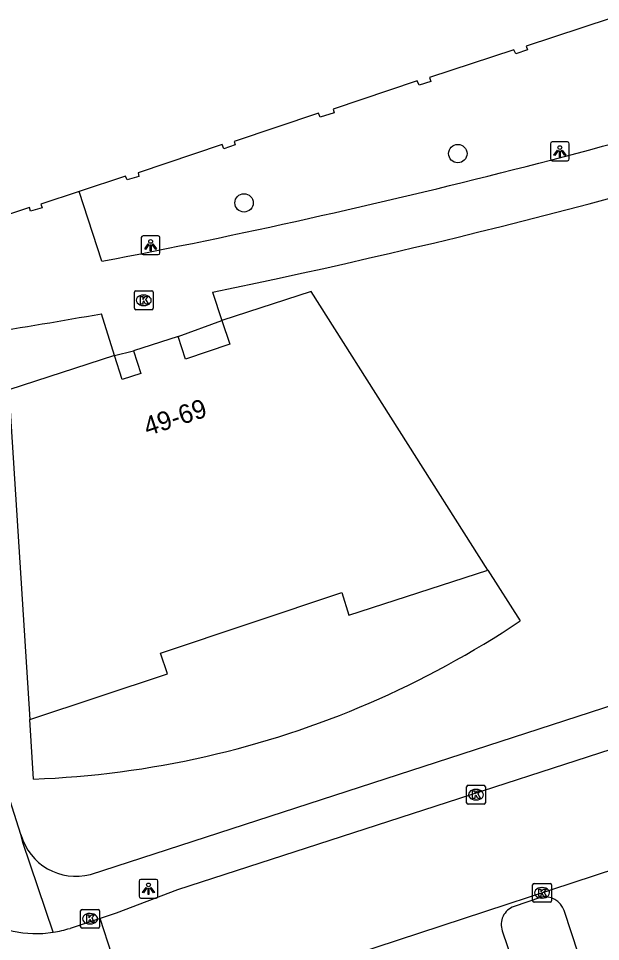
# Model space of a CAD drawing. Extents: x 159265 to 160143, y 383413 to 384319.
# Drawn here: x 159427.89 to 159458.88, y 383925.55 to 383974.68 of the extents above; entities that cross this region are included whole.
import ezdxf

# ---------------------------------------------------------------- set-up
doc = ezdxf.new("R2010")
doc.units = 0
for name, color, linetype in [('IMGEO_Boom', 7, 'Continuous'), ('IMGEO_Groenvoorziening', 7, 'Continuous'), ('IMGEO_Kolk', 7, 'Continuous'), ('IMGEO_Lichtpunt', 7, 'Continuous'), ('IMGEO_Pand', 7, 'Continuous'), ('IMGEO_Pand_nummerreeks', 7, 'Continuous'), ('IMGEO_Rijbaan_lokaal_open', 7, 'Continuous'), ('IMGEO_Voetpad_open', 7, 'Continuous')]:
    doc.layers.add(name, color=color, linetype=linetype)

msp = doc.modelspace()

# ---------------------------------------------------------------- linework, layer by layer
at = {"layer": 'IMGEO_Boom'}
for centre in [(159451.284, 383967.492), (159439.905, 383964.868)]:
    msp.add_circle(centre, 0.489, dxfattribs=at)
at = {"layer": 'IMGEO_Groenvoorziening'}
for points in [[(159452.879, 383945.314), (159454.605, 383942.62)], [(159428.696, 383934.2), (159428.503, 383937.367)]]:
    msp.add_lwpolyline(points, dxfattribs=at)
for centre, radius, start, end in [((159426.81, 383984.076), 49.911, 282.8059, 303.8406), ((159426.802, 383984.135), 49.971, 272.1727, 282.8006)]:
    msp.add_arc(centre, radius, start, end, dxfattribs=at)
at = {"layer": 'IMGEO_Kolk'}
for p, q in [((159434.138, 383960.182), (159434.99, 383960.182)), ((159434.063, 383959.256), (159434.063, 383960.108)), ((159434.551, 383959.962), (159434.576, 383959.962)), ((159435.064, 383960.108), (159435.064, 383959.256)), ((159434.99, 383959.182), (159434.138, 383959.182)), ((159434.574, 383959.402), (159434.549, 383959.402)), ((159451.751, 383932.944), (159451.751, 383933.796)), ((159451.826, 383933.87), (159452.678, 383933.87)), ((159452.239, 383933.65), (159452.264, 383933.65)), ((159452.752, 383933.796), (159452.752, 383932.944)), ((159452.678, 383932.87), (159451.826, 383932.87)), ((159452.262, 383933.09), (159452.237, 383933.09)), ((159455.267, 383927.72), (159455.267, 383928.572)), ((159455.342, 383928.646), (159456.194, 383928.646)), ((159455.755, 383928.426), (159455.78, 383928.426)), ((159456.268, 383928.572), (159456.268, 383927.72)), ((159455.778, 383927.866), (159455.753, 383927.866)), ((159431.279, 383927.268), (159432.131, 383927.268)), ((159456.194, 383927.646), (159455.342, 383927.646)), ((159431.204, 383926.342), (159431.204, 383927.194)), ((159431.692, 383927.048), (159431.717, 383927.048)), ((159432.205, 383927.194), (159432.205, 383926.342)), ((159432.131, 383926.268), (159431.279, 383926.268)), ((159431.715, 383926.488), (159431.69, 383926.488))]:
    msp.add_line(p, q, dxfattribs=at)
for points in [[(159434.138, 383960.182), (159434.99, 383960.182)], [(159434.063, 383959.256), (159434.063, 383960.108)], [(159434.384, 383959.882), (159434.507, 383959.882), (159434.507, 383959.731), (159434.637, 383959.882), (159434.801, 383959.882), (159434.655, 383959.731), (159434.808, 383959.482), (159434.656, 383959.482), (159434.571, 383959.646), (159434.507, 383959.579), (159434.507, 383959.482), (159434.384, 383959.482), (159434.384, 383959.882)], [(159435.064, 383960.108), (159435.064, 383959.256)], [(159434.99, 383959.182), (159434.138, 383959.182)], [(159451.751, 383932.944), (159451.751, 383933.796)], [(159451.826, 383933.87), (159452.678, 383933.87)], [(159452.752, 383933.796), (159452.752, 383932.944)], [(159452.072, 383933.57), (159452.195, 383933.57), (159452.195, 383933.419), (159452.325, 383933.57), (159452.489, 383933.57), (159452.343, 383933.419), (159452.496, 383933.17), (159452.344, 383933.17), (159452.259, 383933.334), (159452.195, 383933.267), (159452.195, 383933.17), (159452.072, 383933.17), (159452.072, 383933.57)], [(159452.678, 383932.87), (159451.826, 383932.87)], [(159455.267, 383927.72), (159455.267, 383928.572)], [(159455.342, 383928.646), (159456.194, 383928.646)], [(159455.588, 383928.346), (159455.711, 383928.346), (159455.711, 383928.195), (159455.841, 383928.346), (159456.005, 383928.346), (159455.859, 383928.195), (159456.012, 383927.946), (159455.86, 383927.946), (159455.775, 383928.11), (159455.711, 383928.043), (159455.711, 383927.946), (159455.588, 383927.946), (159455.588, 383928.346)], [(159456.268, 383928.572), (159456.268, 383927.72)], [(159431.279, 383927.268), (159432.131, 383927.268)], [(159456.194, 383927.646), (159455.342, 383927.646)], [(159431.204, 383926.342), (159431.204, 383927.194)], [(159431.525, 383926.968), (159431.648, 383926.968), (159431.648, 383926.817), (159431.778, 383926.968), (159431.942, 383926.968), (159431.796, 383926.817), (159431.949, 383926.568), (159431.797, 383926.568), (159431.712, 383926.732), (159431.648, 383926.665), (159431.648, 383926.568), (159431.525, 383926.568), (159431.525, 383926.968)], [(159432.205, 383927.194), (159432.205, 383926.342)], [(159432.131, 383926.268), (159431.279, 383926.268)]]:
    msp.add_lwpolyline(points, dxfattribs=at)
for centre, start, end in [((159434.14, 383960.106), 91.552, 178.448), ((159434.14, 383960.106), 91.552, 178.448), ((159434.988, 383960.106), 1.552, 88.448), ((159434.988, 383960.106), 1.552, 88.448), ((159434.14, 383959.258), 181.552, 268.448), ((159434.14, 383959.258), 181.552, 268.448), ((159434.988, 383959.258), 271.552, 358.448), ((159434.988, 383959.258), 271.552, 358.448), ((159451.828, 383933.794), 91.552, 178.448), ((159451.828, 383933.794), 91.552, 178.448), ((159452.676, 383933.794), 1.552, 88.448), ((159452.676, 383933.794), 1.552, 88.448), ((159451.828, 383932.946), 181.552, 268.448), ((159451.828, 383932.946), 181.552, 268.448), ((159452.676, 383932.946), 271.552, 358.448), ((159452.676, 383932.946), 271.552, 358.448), ((159455.344, 383928.57), 91.552, 178.448), ((159455.344, 383928.57), 91.552, 178.448), ((159456.192, 383928.57), 1.552, 88.448), ((159456.192, 383928.57), 1.552, 88.448), ((159455.344, 383927.722), 181.552, 268.448), ((159455.344, 383927.722), 181.552, 268.448), ((159456.192, 383927.722), 271.552, 358.448), ((159456.192, 383927.722), 271.552, 358.448), ((159431.281, 383927.192), 91.552, 178.448), ((159431.281, 383927.192), 91.552, 178.448), ((159432.129, 383927.192), 1.552, 88.448), ((159432.129, 383927.192), 1.552, 88.448), ((159431.281, 383926.344), 181.552, 268.448), ((159431.281, 383926.344), 181.552, 268.448), ((159432.129, 383926.344), 271.552, 358.448), ((159432.129, 383926.344), 271.552, 358.448)]:
    msp.add_arc(centre, 0.0765, start, end, dxfattribs=at)
for centre, major_axis, ratio, start_param, end_param in [((159434.55, 383959.682), (-0.387, 0.002), 0.722429, 4.712389, 7.853982), ((159434.575, 383959.682), (-0.39, 0.002), 0.717154, 1.570796, 4.712389), ((159452.238, 383933.37), (-0.387, 0.002), 0.722429, 4.712389, 7.853982), ((159452.263, 383933.37), (-0.39, 0.002), 0.717154, 1.570796, 4.712389), ((159455.754, 383928.146), (-0.387, 0.002), 0.722429, 4.712389, 7.853982), ((159455.779, 383928.146), (-0.39, 0.002), 0.717154, 1.570796, 4.712389), ((159431.691, 383926.768), (-0.387, 0.002), 0.722429, 4.712389, 7.853982), ((159431.716, 383926.768), (-0.39, 0.002), 0.717154, 1.570796, 4.712389)]:
    msp.add_ellipse(centre, major_axis=major_axis, ratio=ratio, start_param=start_param, end_param=end_param, dxfattribs=at)
at = {"layer": 'IMGEO_Lichtpunt'}
for p, q in [((159456.216, 383968.014), (159456.216, 383967.207)), ((159456.216, 383968.014), (159456.216, 383967.207)), ((159457.118, 383968.109), (159456.31, 383968.109)), ((159457.118, 383968.109), (159456.31, 383968.109)), ((159457.212, 383967.207), (159457.212, 383968.014)), ((159457.212, 383967.207), (159457.212, 383968.014)), ((159456.31, 383967.113), (159457.118, 383967.113)), ((159456.31, 383967.113), (159457.118, 383967.113)), ((159435.332, 383963.111), (159434.524, 383963.111)), ((159435.332, 383963.111), (159434.524, 383963.111)), ((159434.43, 383963.016), (159434.43, 383962.209)), ((159434.43, 383963.016), (159434.43, 383962.209)), ((159435.426, 383962.209), (159435.426, 383963.016)), ((159435.426, 383962.209), (159435.426, 383963.016)), ((159434.524, 383962.115), (159435.332, 383962.115)), ((159434.524, 383962.115), (159435.332, 383962.115)), ((159434.318, 383928.769), (159434.318, 383927.962)), ((159434.318, 383928.769), (159434.318, 383927.962)), ((159435.22, 383928.864), (159434.412, 383928.864)), ((159435.22, 383928.864), (159434.412, 383928.864)), ((159435.314, 383927.962), (159435.314, 383928.769)), ((159435.314, 383927.962), (159435.314, 383928.769)), ((159434.412, 383927.868), (159435.22, 383927.868)), ((159434.412, 383927.868), (159435.22, 383927.868))]:
    msp.add_line(p, q, dxfattribs=at)
for points in [[(159456.59, 383967.678), (159456.629, 383967.65), (159456.441, 383967.388), (159456.403, 383967.415), (159456.59, 383967.678)], [(159456.692, 383967.63), (159456.739, 383967.63), (159456.739, 383967.308), (159456.692, 383967.308), (159456.692, 383967.63)], [(159456.802, 383967.65), (159456.84, 383967.677), (159457.027, 383967.415), (159456.988, 383967.387), (159456.802, 383967.65)], [(159434.804, 383962.68), (159434.843, 383962.652), (159434.655, 383962.39), (159434.617, 383962.417), (159434.804, 383962.68)], [(159434.906, 383962.632), (159434.953, 383962.632), (159434.953, 383962.31), (159434.906, 383962.31), (159434.906, 383962.632)], [(159435.016, 383962.652), (159435.054, 383962.679), (159435.241, 383962.417), (159435.202, 383962.389), (159435.016, 383962.652)], [(159434.692, 383928.433), (159434.731, 383928.405), (159434.543, 383928.143), (159434.505, 383928.17), (159434.692, 383928.433)], [(159434.794, 383928.385), (159434.841, 383928.385), (159434.841, 383928.063), (159434.794, 383928.063), (159434.794, 383928.385)], [(159434.904, 383928.405), (159434.942, 383928.432), (159435.129, 383928.17), (159435.09, 383928.142), (159434.904, 383928.405)]]:
    msp.add_lwpolyline(points, dxfattribs=at)
for centre in [(159456.715, 383967.812), (159434.929, 383962.814), (159434.817, 383928.567)]:
    msp.add_circle(centre, 0.0994, dxfattribs=at)
for centre, start, end in [((159456.31, 383968.014), 90, 180), ((159456.31, 383968.014), 90, 180), ((159457.118, 383968.014), 0, 90), ((159457.118, 383968.014), 0, 90), ((159456.31, 383967.207), 180, 270), ((159456.31, 383967.207), 180, 270), ((159457.118, 383967.207), 270, 0), ((159457.118, 383967.207), 270, 360), ((159434.524, 383963.016), 90, 180), ((159434.524, 383963.016), 90, 180), ((159435.332, 383963.016), 0, 90), ((159435.332, 383963.016), 0, 90), ((159434.524, 383962.209), 180, 270), ((159434.524, 383962.209), 180, 270), ((159435.332, 383962.209), 270, 0), ((159435.332, 383962.209), 270, 360), ((159434.412, 383928.769), 90, 180), ((159434.412, 383928.769), 90, 180), ((159435.22, 383928.769), 0, 90), ((159435.22, 383928.769), 0, 90), ((159434.412, 383927.962), 180, 270), ((159434.412, 383927.962), 180, 270), ((159435.22, 383927.962), 270, 0), ((159435.22, 383927.962), 270, 360)]:
    msp.add_arc(centre, 0.0946, start, end, dxfattribs=at)
at = {"layer": 'IMGEO_Pand'}
for points in [[(159459.403, 383974.682), (159454.921, 383973.2), (159454.985, 383973.004), (159454.373, 383972.806), (159454.269, 383973.021), (159449.777, 383971.536), (159449.839, 383971.326), (159449.225, 383971.137), (159449.122, 383971.369), (159444.646, 383969.86), (159444.699, 383969.663), (159443.963, 383969.423), (159443.867, 383969.637), (159439.377, 383968.139), (159439.431, 383967.949), (159438.821, 383967.751), (159438.733, 383967.967), (159434.267, 383966.469), (159434.294, 383966.273), (159433.682, 383966.088), (159433.59, 383966.296), (159431.12, 383965.471)], [(159431.12, 383965.471), (159429.091, 383964.794), (159429.163, 383964.6), (159428.538, 383964.43), (159428.476, 383964.622), (159426.489, 383963.963)], [(159452.879, 383945.314), (159443.483, 383960.149), (159438.723, 383958.602)], [(159438.723, 383958.602), (159439.145, 383957.342), (159436.789, 383956.552), (159436.387, 383957.751)], [(159436.387, 383957.751), (159434.023, 383956.988)], [(159432.999, 383956.747), (159427.378, 383954.915), (159428.503, 383937.367)], [(159434.023, 383956.988), (159434.414, 383955.789), (159433.416, 383955.464), (159432.999, 383956.747)], [(159428.503, 383937.367), (159435.836, 383939.795), (159435.457, 383940.9), (159445.112, 383944.125), (159445.479, 383942.922), (159452.879, 383945.314)]]:
    msp.add_lwpolyline(points, dxfattribs=at)
at = {"layer": 'IMGEO_Rijbaan_lokaal_open'}
for points in [[(159473.186, 383940.231), (159436.366, 383928.301), (159433.093, 383927.064), (159432.248, 383926.774)], [(159474.866, 383934.409), (159434.102, 383921.04)], [(159432.248, 383926.774), (159430.64, 383926.257)], [(159434.102, 383921.04), (159432.248, 383926.774)]]:
    msp.add_lwpolyline(points, dxfattribs=at)
for centre, radius, start, end in [((159428.827, 383932.02), 6.042, 198.316, 278.7259), ((159428.778, 383932.214), 6.241, 278.9029, 287.3571)]:
    msp.add_arc(centre, radius, start, end, dxfattribs=at)
at = {"layer": 'IMGEO_Voetpad_open'}
for points in [[(159432.336, 383961.757), (159431.12, 383965.471)], [(159431.731, 383929.128), (159500, 383951.285), (159540.479, 383964.423), (159540.585, 383964.422)], [(159438.22, 383960.114), (159438.723, 383958.602)], [(159432.999, 383956.747), (159432.311, 383958.97)], [(159436.387, 383957.751), (159438.723, 383958.602)], [(159428.022, 383931.249), (159427.092, 383934.159), (159419.676, 383957.043)], [(159432.999, 383956.747), (159434.023, 383956.988)], [(159474.423, 383933.638), (159474.481, 383933.235), (159475.754, 383929.535), (159458.082, 383923.743), (159456.938, 383927.198)], [(159429.744, 383926.048), (159428.12, 383930.823), (159428.022, 383931.249)], [(159455.685, 383927.896), (159454.276, 383927.416)], [(159453.651, 383926.121), (159454.807, 383922.683), (159434.988, 383916.259), (159433.944, 383919.501), (159433.814, 383919.882)]]:
    msp.add_lwpolyline(points, dxfattribs=at)
for centre, radius, start, end in [((159361.701, 384330.59), 375.535, 280.84144, 287.69069), ((159363.187, 384324.991), 372.512, 281.6203, 287.58626), ((159391.611, 384183.446), 228.136, 277.06634, 280.2767), ((159430.952, 383932.068), 3.042, 195.6275, 284.8461), ((159455.949, 383926.897), 1.033, 16.9279, 104.831), ((159454.601, 383926.461), 1.009, 108.7711, 199.7026)]:
    msp.add_arc(centre, radius, start, end, dxfattribs=at)

# ---------------------------------------------------------------- texts
at = {"layer": 'IMGEO_Pand_nummerreeks'}
msp.add_text('49-69', height=1, rotation=18.1495, dxfattribs=at).set_placement((159434.759, 383952.452))

doc.saveas('drawing.dxf')
